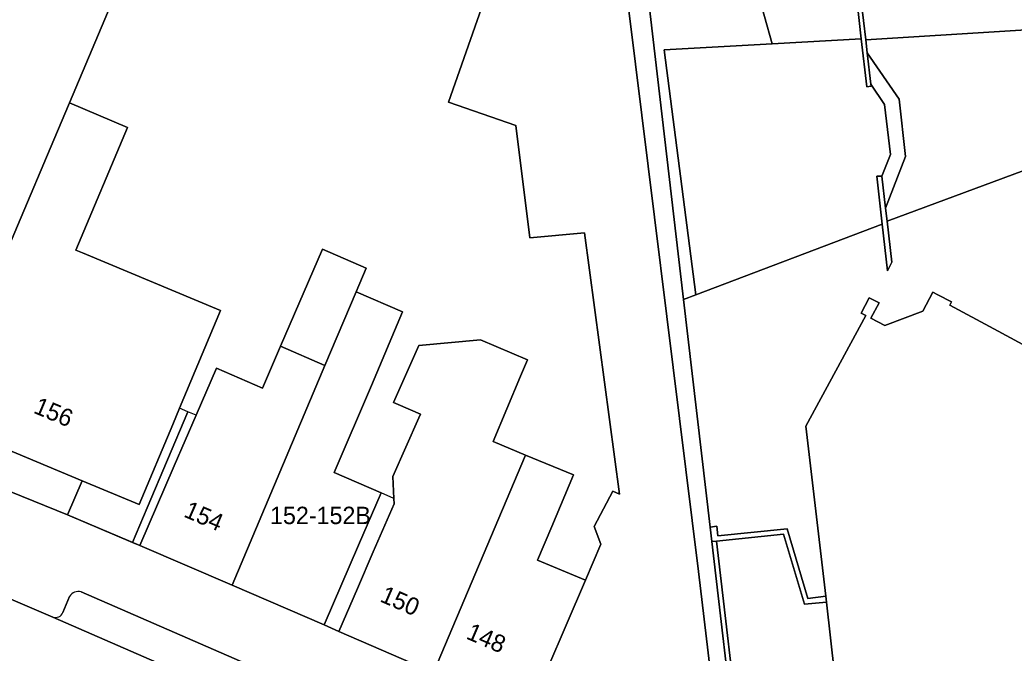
# Model space of a CAD drawing. Extents: x 159716 to 160783, y 383290 to 384031.
# Drawn here: x 159807.2 to 159864.4, y 383551 to 383587.4 of the extents above; entities that cross this region are included whole.
import ezdxf

# ---------------------------------------------------------------- set-up
doc = ezdxf.new("R2010")
doc.units = 0
for name, color, linetype in [('IMGEO_Erf', 7, 'Continuous'), ('IMGEO_Grasland_overig', 7, 'Continuous'), ('IMGEO_Groenvoorziening', 7, 'Continuous'), ('IMGEO_Hek', 7, 'Continuous'), ('IMGEO_Muur', 7, 'Continuous'), ('IMGEO_Pand', 7, 'Continuous'), ('IMGEO_Pand_nummerreeks', 7, 'Continuous'), ('IMGEO_Pand_overbouw', 7, 'Continuous'), ('IMGEO_Parkeervlak_open', 7, 'Continuous'), ('IMGEO_Rijbaan_lokaal_gesloten', 7, 'Continuous'), ('IMGEO_Rijbaan_lokaal_open', 7, 'Continuous'), ('IMGEO_Voetpad_gesloten', 7, 'Continuous'), ('IMGEO_Voetpad_open', 7, 'Continuous')]:
    doc.layers.add(name, color=color, linetype=linetype)

msp = doc.modelspace()

# ---------------------------------------------------------------- linework, layer by layer
at = {"layer": 'IMGEO_Erf'}
for points in [[(159814.732, 383593.633), (159810.092, 383582.628), (159813.436, 383581.217), (159810.463, 383574.166), (159810.839, 383574.008), (159818.771, 383570.686), (159816.422, 383565.076), (159816.033, 383564.147), (159814.101, 383559.535), (159810.826, 383560.906), (159809.986, 383558.956), (159814.139, 383557.182), (159816.117, 383561.774), (159817.365, 383564.67), (159818.541, 383567.375), (159821.192, 383566.233), (159822.227, 383568.636), (159824.63, 383574.216), (159827.142, 383573.134), (159826.563, 383571.764), (159829.24, 383570.611), (159827.454, 383566.384), (159825.298, 383561.378), (159828.005, 383560.212), (159826.712, 383557.21), (159824.733, 383552.618), (159825.58, 383552.235), (159826.648, 383554.72), (159827.555, 383556.83), (159828.745, 383559.589), (159828.732, 383559.894), (159828.676, 383561.152), (159830.168, 383564.53), (159830.257, 383564.731), (159828.992, 383565.29), (159828.721, 383565.41), (159830.168, 383568.685), (159833.716, 383569.016), (159836.411, 383567.855), (159836.02, 383566.922), (159834.443, 383563.158), (159836.296, 383562.389), (159839.06, 383561.243), (159837.81, 383558.287), (159836.987, 383556.34), (159839.742, 383555.197), (159840.63, 383557.261), (159840.254, 383558.274), (159841.327, 383560.302), (159841.705, 383560.146), (159839.698, 383575.158), (159836.545, 383574.871), (159835.742, 383581.326), (159831.88, 383582.671), (159834.149, 383589.19)], [(159841.885, 383590.73), (159846.252, 383555.697), (159847.123, 383548.271), (159847.706, 383543.305), (159847.499, 383542.824), (159849.195, 383542.075), (159851.651, 383540.99), (159852.445, 383540.639), (159852.498, 383540.761), (159851.702, 383541.108), (159849.24, 383542.181), (159848.158, 383542.653), (159847.645, 383542.875), (159848.474, 383544.791), (159848.401, 383545.416), (159847.003, 383557.413), (159846.906, 383558.242), (159845.381, 383571.333), (159843.064, 383591.222)]]:
    msp.add_lwpolyline(points, dxfattribs=at)
at = {"layer": 'IMGEO_Grasland_overig'}
msp.add_lwpolyline([(159855.596, 383586.307), (159855.356, 383588.412), (159855.289, 383588.995), (159854.428, 383588.763), (159854.134, 383588.683), (159854.175, 383588.471), (159853.465, 383588.268), (159853.397, 383588.496), (159852.84, 383590.574), (159849.802, 383589.74), (159850.025, 383588.775), (159849.727, 383588.706), (159850.036, 383587.59), (159850.47, 383586.023)], close=True, dxfattribs=at)
msp.add_lwpolyline([(159873.156, 383581.786), (159857.084, 383575.822), (159857.363, 383573.465), (159857.102, 383572.971), (159856.798, 383575.66), (159846.081, 383571.598), (159845.381, 383571.333), (159846.906, 383558.242), (159847.29, 383558.299), (159847.361, 383557.751), (159851.334, 383558.144), (159852.519, 383554.139), (159853.552, 383554.267), (159852.417, 383564.045), (159855.863, 383570.416), (159855.583, 383570.534), (159856.049, 383571.431), (159856.237, 383571.333), (159856.624, 383571.135), (159856.151, 383570.261), (159856.947, 383569.83), (159859.14, 383570.658), (159859.714, 383571.745), (159859.997, 383571.603), (159860.777, 383571.185), (159860.681, 383570.999), (159863.214, 383569.643), (159865.595, 383568.367)], dxfattribs=at)
at = {"layer": 'IMGEO_Groenvoorziening'}
msp.add_lwpolyline([(159885.039, 383593.495), (159884.433, 383595.889), (159884.198, 383596.814), (159883.874, 383596.719), (159883.934, 383596.497), (159883.532, 383596.389), (159883.427, 383596.361), (159882.779, 383596.187), (159882.713, 383596.399), (159875.104, 383594.345), (159872.545, 383593.654), (159871.454, 383593.359), (159868.897, 383592.669), (159860.623, 383590.435), (159858.08, 383589.749), (159856.977, 383589.451), (159855.533, 383589.061), (159855.6, 383588.479), (159855.855, 383586.262), (159872.145, 383587.273), (159872.278, 383590.069)], close=True, dxfattribs=at)
at = {"layer": 'IMGEO_Hek'}
for points in [[(159837.629, 383611.992), (159843.064, 383591.222), (159845.381, 383571.333)], [(159845.381, 383571.333), (159846.906, 383558.242)]]:
    msp.add_lwpolyline(points, dxfattribs=at)
at = {"layer": 'IMGEO_Muur'}
for points in [[(159855.533, 383589.061), (159855.289, 383588.995), (159855.356, 383588.412), (159855.596, 383586.307), (159855.911, 383583.554), (159856.163, 383583.587), (159856.149, 383583.71), (159855.942, 383585.511), (159855.855, 383586.262), (159855.6, 383588.479)], [(159857.363, 383573.465), (159857.084, 383575.822), (159856.994, 383576.579), (159856.775, 383578.423), (159856.487, 383578.417), (159856.798, 383575.66), (159857.102, 383572.971)], [(159847.282, 383557.442), (159851.129, 383557.837), (159852.328, 383553.811), (159853.591, 383553.934), (159853.552, 383554.267), (159852.519, 383554.139), (159851.334, 383558.144), (159847.361, 383557.751), (159847.29, 383558.299), (159846.906, 383558.242), (159847.003, 383557.413)], [(159847.003, 383557.413), (159848.401, 383545.416), (159848.679, 383545.446), (159847.282, 383557.442)]]:
    msp.add_lwpolyline(points, close=True, dxfattribs=at)
at = {"layer": 'IMGEO_Pand'}
for points in [[(159809.193, 383580.497), (159810.092, 383582.628), (159814.732, 383593.633), (159808.971, 383594.434), (159805.09, 383594.973), (159803.321, 383595.219), (159800.953, 383589.564), (159806.134, 383587.394), (159803.43, 383580.98), (159796.782, 383583.764), (159794.958, 383579.45), (159794.619, 383578.648), (159789.813, 383567.273), (159801.517, 383562.371), (159802.393, 383564.438), (159807.114, 383575.568)], [(159841.885, 383590.73), (159839.341, 383590.45), (159838.901, 383590.474), (159839.126, 383589.2), (159838.723, 383589.153), (159835.383, 383588.76), (159834.149, 383589.19), (159831.88, 383582.671), (159835.742, 383581.326), (159836.545, 383574.871), (159839.698, 383575.158), (159841.705, 383560.146), (159841.327, 383560.302), (159840.254, 383558.274), (159840.63, 383557.261), (159839.742, 383555.197), (159836.464, 383547.578), (159847.499, 383542.824), (159847.706, 383543.305), (159847.123, 383548.271), (159846.252, 383555.697)], [(159818.771, 383570.686), (159810.839, 383574.008), (159810.463, 383574.166), (159813.436, 383581.217), (159810.092, 383582.628), (159809.193, 383580.497), (159807.114, 383575.568), (159802.393, 383564.438), (159810.826, 383560.906), (159814.101, 383559.535), (159816.033, 383564.147), (159816.422, 383565.076)], [(159826.563, 383571.764), (159827.142, 383573.134), (159824.63, 383574.216), (159822.227, 383568.636), (159824.777, 383567.537)], [(159824.777, 383567.537), (159819.436, 383554.9), (159824.733, 383552.618), (159826.712, 383557.21), (159828.005, 383560.212), (159825.298, 383561.378), (159827.454, 383566.384), (159829.24, 383570.611), (159826.563, 383571.764)], [(159836.296, 383562.389), (159834.443, 383563.158), (159836.02, 383566.922), (159836.411, 383567.855), (159833.716, 383569.016), (159830.168, 383568.685), (159828.721, 383565.41), (159828.992, 383565.29), (159830.257, 383564.731), (159830.168, 383564.53), (159828.676, 383561.152), (159828.732, 383559.894), (159828.745, 383559.589), (159827.555, 383556.83), (159826.648, 383554.72), (159825.58, 383552.235), (159831.015, 383549.894)], [(159824.777, 383567.537), (159822.227, 383568.636), (159821.192, 383566.233), (159818.541, 383567.375), (159817.365, 383564.67), (159816.117, 383561.774), (159814.139, 383557.182), (159819.436, 383554.9)], [(159839.742, 383555.197), (159836.987, 383556.34), (159837.81, 383558.287), (159839.06, 383561.243), (159836.296, 383562.389), (159831.015, 383549.894), (159832.19, 383549.388), (159835.495, 383547.965), (159836.464, 383547.578)]]:
    msp.add_lwpolyline(points, close=True, dxfattribs=at)
msp.add_lwpolyline([(159865.595, 383568.367), (159863.214, 383569.643), (159860.681, 383570.999), (159860.777, 383571.185), (159859.997, 383571.603), (159859.714, 383571.745), (159859.14, 383570.658), (159856.947, 383569.83), (159856.151, 383570.261), (159856.624, 383571.135), (159856.237, 383571.333), (159856.049, 383571.431), (159855.583, 383570.534), (159855.863, 383570.416), (159852.417, 383564.045), (159853.552, 383554.267), (159853.591, 383553.934), (159854.066, 383549.824)], dxfattribs=at)
at = {"layer": 'IMGEO_Pand_overbouw'}
for points in [[(159816.422, 383565.076), (159816.033, 383564.147), (159814.101, 383559.535), (159810.826, 383560.906), (159809.986, 383558.956), (159813.72, 383557.361), (159814.558, 383559.344), (159816.894, 383564.873)], [(159814.139, 383557.182), (159816.117, 383561.774), (159817.365, 383564.67), (159816.894, 383564.873), (159814.558, 383559.344), (159813.72, 383557.361)], [(159827.555, 383556.83), (159828.745, 383559.589), (159828.732, 383559.894), (159828.005, 383560.212), (159826.712, 383557.21), (159824.733, 383552.618), (159825.58, 383552.235), (159826.648, 383554.72)]]:
    msp.add_lwpolyline(points, close=True, dxfattribs=at)
at = {"layer": 'IMGEO_Parkeervlak_open'}
for points in [[(159810.091, 383554.259), (159809.715, 383553.34)], [(159842.822, 383540.566), (159810.761, 383554.527)], [(159809.128, 383553.068), (159842.766, 383538.403), (159844.917, 383537.505)]]:
    msp.add_lwpolyline(points, dxfattribs=at)
for centre, radius, start, end in [((159810.615, 383553.921), 0.623, 76.4413, 147.1615), ((159809.276, 383553.517), 0.473, 251.7013, 338.0221)]:
    msp.add_arc(centre, radius, start, end, dxfattribs=at)
at = {"layer": 'IMGEO_Rijbaan_lokaal_gesloten'}
msp.add_lwpolyline([(159848.679, 383545.446), (159848.996, 383545.481), (159851.977, 383545.825), (159854.066, 383549.824), (159853.591, 383553.934), (159852.328, 383553.811), (159851.129, 383557.837), (159847.282, 383557.442)], close=True, dxfattribs=at)
at = {"layer": 'IMGEO_Rijbaan_lokaal_open'}
msp.add_lwpolyline([(159872.145, 383587.273), (159855.855, 383586.262), (159855.942, 383585.511), (159857.769, 383582.844), (159858.139, 383579.551), (159856.994, 383576.579), (159857.084, 383575.822), (159873.156, 383581.786)], dxfattribs=at)
msp.add_lwpolyline([(159841.625, 383535.678), (159842.766, 383538.403), (159809.128, 383553.068), (159806.192, 383554.336), (159777.437, 383566.891), (159775.74, 383562.852), (159775.74, 383562.852), (159798.574, 383553.825), (159829.216, 383540.909)], close=True, dxfattribs=at)
at = {"layer": 'IMGEO_Voetpad_gesloten'}
msp.add_lwpolyline([(159855.942, 383585.511), (159856.149, 383583.71), (159856.927, 383582.534), (159857.28, 383579.656), (159856.775, 383578.423), (159856.994, 383576.579), (159858.139, 383579.551), (159857.769, 383582.844)], close=True, dxfattribs=at)
at = {"layer": 'IMGEO_Voetpad_open'}
for points in [[(159845.381, 383571.333), (159846.081, 383571.598), (159844.263, 383585.68), (159850.47, 383586.023), (159850.036, 383587.59), (159849.727, 383588.706), (159849.514, 383588.656), (159849.255, 383589.592), (159849.46, 383589.649), (159845.864, 383602.911), (159849.144, 383603.825), (159849.848, 383601.197), (159877.484, 383608.667), (159877.066, 383610.416), (159878.961, 383610.943), (159877.821, 383614.924), (159877.376, 383614.802), (159875.128, 383623.071), (159873.715, 383622.691), (159873.243, 383624.427), (159838.335, 383614.999), (159839.07, 383612.381), (159837.629, 383611.992), (159843.064, 383591.222)], [(159844.263, 383585.68), (159846.081, 383571.598), (159856.798, 383575.66), (159856.487, 383578.417), (159856.775, 383578.423), (159857.28, 383579.656), (159856.927, 383582.534), (159856.149, 383583.71), (159856.163, 383583.587), (159855.911, 383583.554), (159855.596, 383586.307), (159850.47, 383586.023)], [(159802.393, 383564.438), (159801.517, 383562.371), (159809.986, 383558.956), (159810.826, 383560.906)]]:
    msp.add_lwpolyline(points, close=True, dxfattribs=at)
for points in [[(159836.464, 383547.578), (159835.495, 383547.965), (159832.19, 383549.388), (159831.015, 383549.894), (159825.58, 383552.235), (159824.733, 383552.618), (159819.436, 383554.9), (159814.139, 383557.182), (159809.986, 383558.956), (159801.517, 383562.371), (159789.813, 383567.273), (159784.397, 383569.54), (159778.918, 383571.835), (159777.318, 383572.505), (159775.272, 383567.83)], [(159806.192, 383554.336), (159809.128, 383553.068)], [(159809.715, 383553.34), (159810.091, 383554.259)], [(159810.761, 383554.527), (159842.822, 383540.566)]]:
    msp.add_lwpolyline(points, dxfattribs=at)
for centre, radius, start, end in [((159810.615, 383553.921), 0.623, 76.4413, 147.1615), ((159809.276, 383553.517), 0.473, 251.7013, 338.0221)]:
    msp.add_arc(centre, radius, start, end, dxfattribs=at)

# ---------------------------------------------------------------- texts
at = {"layer": 'IMGEO_Pand_nummerreeks'}
for s, rotation, p in [('156', 337.2765, (159807.968, 383564.829)), ('154', 336.6931, (159816.603, 383558.864)), ('150', 336.6978, (159827.877, 383553.989)), ('148', 336.6978, (159832.834, 383551.854))]:
    msp.add_text(s, height=1, rotation=rotation, dxfattribs=at).set_placement(p)
msp.add_text('152-152B', height=1, dxfattribs=at).set_placement((159821.617, 383558.417))

doc.saveas('drawing.dxf')
